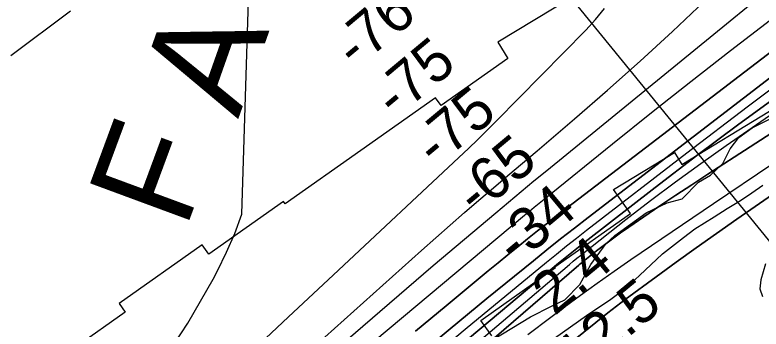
# Model space of a CAD drawing. Extents: x 3598634 to 3636690, y 517270 to 542944.
# Drawn here: x 3609179 to 3610356, y 531057 to 531552 of the extents above; entities that cross this region are included whole.
import ezdxf

# ---------------------------------------------------------------- set-up
doc = ezdxf.new("R2010")
doc.units = 0
for name, color, linetype in [('V-RIVR-EDGE', 7, 'Continuous'), ('V-RIVR-IDEN', 7, 'Continuous'), ('V-RIVR-RANG', 7, 'Continuous'), ('V-RRAP-RVMT', 7, 'Continuous'), ('V-SITE-VEGE', 7, 'Continuous'), ('V-TOPO-DPTH', 7, 'Continuous'), ('V-TOPO-MAJR', 7, 'Continuous'), ('V-TOPO-MINR', 7, 'Continuous'), ('V-TOPO-WATR', 7, 'Continuous')]:
    doc.layers.add(name, color=color, linetype=linetype)

msp = doc.modelspace()

# ---------------------------------------------------------------- linework, layer by layer
at = {"layer": 'V-RIVR-EDGE'}
for points in [[(3610341.8, 531373.9), (3610371.3, 531388.9)], [(3609933.4, 531040), (3609992.3, 531075.8), (3610025.3, 531092.6), (3610046.4, 531102.7), (3610069.9, 531126.7), (3610087.3, 531158.4), (3610111.4, 531191.4), (3610125.3, 531204), (3610174.6, 531239.9), (3610207.6, 531256), (3610231.1, 531261.9), (3610257, 531288.3), (3610276.2, 531299.6), (3610295.4, 531317.6), (3610306.9, 531341), (3610320.8, 531359), (3610341.8, 531373.9)]]:
    msp.add_lwpolyline(points, dxfattribs=at)
at = {"layer": 'V-RIVR-RANG'}
msp.add_line((3610558.8, 530962), (3609927.6, 531737.7), dxfattribs=at)
at = {"layer": 'V-RRAP-RVMT'}
for p, q in [((3610067.4, 531586), (3609940.6, 531509.3)), ((3609940.6, 531509.3), (3609956.1, 531483.5)), ((3609956.1, 531483.5), (3609851, 531409.2)), ((3609842.5, 531421.4), (3609724.7, 531338.3)), ((3609851, 531409.2), (3609842.5, 531421.4)), ((3610230.7, 531316.5), (3610369, 531400.3)), ((3609724.5, 531338.6), (3609605, 531254.4)), ((3609724.7, 531338.3), (3609724.5, 531338.6)), ((3610123.1, 531277), (3610219.5, 531335.3)), ((3610219.5, 531335.3), (3610230.7, 531316.5)), ((3610150, 531238.9), (3610123.1, 531277)), ((3609602.6, 531257.9), (3609484.8, 531174.8)), ((3609605, 531254.4), (3609602.6, 531257.9)), ((3610030.6, 531154.7), (3610150, 531238.9)), ((3609474.4, 531189.4), (3609343.2, 531096.8)), ((3609484.8, 531174.8), (3609474.4, 531189.4)), ((3609913.9, 531070.3), (3610031.5, 531153.5)), ((3610031.5, 531153.5), (3610030.6, 531154.7)), ((3609343.2, 531096.8), (3609352.6, 531083.4)), ((3609352.6, 531083.4), (3609233.9, 530999.7)), ((3609931, 531045.9), (3609913.9, 531070.3))]:
    msp.add_line(p, q, dxfattribs=at)
at = {"layer": 'V-SITE-VEGE'}
for points in [[(3610118.7, 531103.9), (3610143.8, 531121.9), (3610164, 531141.3), (3610200.3, 531175.4), (3610233.2, 531201), (3610251.3, 531214.9), (3610282, 531233.6), (3610302.2, 531246.8), (3610323.2, 531259.3), (3610341.3, 531271.8), (3610358.8, 531283.6)], [(3610362.6, 531159.6), (3610355.5, 531134.5), (3610354.1, 531119.9), (3610358.3, 531108.1)], [(3610017.5, 531033.1), (3610080.3, 531078.2), (3610118.7, 531103.9)]]:
    msp.add_lwpolyline(points, dxfattribs=at)
at = {"layer": 'V-TOPO-DPTH'}
for points in [[(3609810.7, 531053.2), (3609859.2, 531093.4), (3609925.5, 531148.3), (3609940.9, 531161.1), (3609956.4, 531173.8), (3609972, 531186.4), (3609987.5, 531198.9), (3610003.2, 531211.4), (3610018.9, 531223.8), (3610034.7, 531236.1), (3610050.6, 531248.3), (3610768.5, 531798.4)], [(3610768.5, 531798.4), (3610050.6, 531248.3), (3610034.7, 531236.1), (3610018.9, 531223.8), (3610003.2, 531211.4), (3609987.5, 531198.9), (3609972, 531186.4), (3609956.4, 531173.8), (3609940.9, 531161.1), (3609925.5, 531148.3), (3609859.2, 531093.4), (3609810.7, 531053.2)], [(3608738.9, 530088), (3609266.2, 530611.6), (3609277.4, 530622.6), (3609288.7, 530633.5), (3609300.1, 530644.2), (3609311.5, 530654.9), (3609417.8, 530752.6), (3609482.9, 530811.6), (3609548.5, 530870), (3609615, 530927.5), (3609681.9, 530984.4), (3609982.6, 531236.3), (3609990.3, 531242.7), (3609998, 531249), (3610005.7, 531255.4), (3610013.4, 531261.6), (3610121.3, 531348.6), (3610183.1, 531398.2), (3610245.2, 531447.4), (3610307.7, 531496.1), (3610370.5, 531544.5)], [(3608738.9, 530088), (3609266.2, 530611.6), (3609277.4, 530622.6), (3609288.7, 530633.5), (3609300.1, 530644.2), (3609311.5, 530654.9), (3609417.8, 530752.6), (3609482.9, 530811.6), (3609548.5, 530870), (3609615, 530927.5), (3609681.9, 530984.4), (3609982.6, 531236.3), (3609990.3, 531242.7), (3609998, 531249), (3610005.7, 531255.4), (3610013.4, 531261.6), (3610121.3, 531348.6), (3610183.1, 531398.2), (3610245.2, 531447.4), (3610307.7, 531496.1), (3610370.5, 531544.5)], [(3609176.5, 530452.5), (3609213.5, 530489.6), (3609251, 530526.2), (3609269.3, 530543.7), (3609298.2, 530571), (3609327.4, 530597.9), (3609357.1, 530624.3), (3609387.1, 530650.4), (3609693.8, 530912.7), (3609750.8, 530961.1), (3609808, 531009.3), (3609865.6, 531057.1), (3609923.4, 531104.6), (3609996.7, 531164.4), (3610018.1, 531181.7), (3610039.6, 531198.9), (3610061.3, 531215.8), (3610083, 531232.7), (3610371.1, 531454.3)], [(3610371.1, 531454.3), (3610083, 531232.7), (3610061.3, 531215.8), (3610039.6, 531198.9), (3610018.1, 531181.7), (3609996.7, 531164.4), (3609923.4, 531104.6), (3609865.6, 531057.1), (3609808, 531009.3), (3609750.8, 530961.1), (3609693.8, 530912.7), (3609387.1, 530650.4), (3609357.1, 530624.3), (3609327.4, 530597.9), (3609298.2, 530571), (3609269.3, 530543.7), (3609251, 530526.2), (3609213.5, 530489.6), (3609176.5, 530452.5)], [(3610388.2, 531429), (3610321, 531380.1), (3610254.5, 531330.2), (3610188.5, 531279.7), (3610078.6, 531194.2), (3610068, 531185.9), (3610057.4, 531177.4), (3610046.9, 531168.9), (3610036.5, 531160.3), (3609801.3, 530963.2), (3609725.9, 530899.3), (3609651.1, 530834.9), (3609577, 530769.5), (3609503.5, 530703.6), (3609385.4, 530596.5), (3609371.4, 530583.6), (3609357.5, 530570.5), (3609343.8, 530557.1), (3609330.2, 530543.6), (3608792.9, 530000)], [(3608792.9, 530000), (3609330.2, 530543.6), (3609343.8, 530557.1), (3609357.5, 530570.5), (3609371.4, 530583.6), (3609385.4, 530596.5), (3609503.5, 530703.6), (3609577, 530769.5), (3609651.1, 530834.9), (3609725.9, 530899.3), (3609801.3, 530963.2), (3610036.5, 531160.3), (3610046.9, 531168.9), (3610057.4, 531177.4), (3610068, 531185.9), (3610078.6, 531194.2), (3610188.5, 531279.7), (3610254.5, 531330.2), (3610321, 531380.1), (3610388.2, 531429)], [(3610472, 531430.4), (3610271.8, 531300.9), (3610246.5, 531284.3), (3610221.3, 531267.6), (3610196.1, 531250.8), (3610171.1, 531233.8), (3610147.3, 531217.5), (3610134.3, 531208.4), (3610121.5, 531199.1), (3610108.9, 531189.6), (3610096.4, 531179.9), (3610075.2, 531163), (3610073.4, 531161.6), (3610070, 531158.8), (3610068.4, 531157.3), (3609537.6, 530699.6)], [(3609537.6, 530699.6), (3610068.4, 531157.3), (3610070, 531158.8), (3610073.4, 531161.6), (3610075.2, 531163), (3610096.4, 531179.9), (3610108.9, 531189.6), (3610121.5, 531199.1), (3610134.3, 531208.4), (3610147.3, 531217.5), (3610171.1, 531233.8), (3610196.1, 531250.8), (3610221.3, 531267.6), (3610246.5, 531284.3), (3610271.8, 531300.9), (3610472, 531430.4)], [(3610396, 531284.4), (3610317.5, 531229.9), (3610285.5, 531207.5), (3610253.7, 531184.9), (3610222, 531162.1), (3610190.4, 531139.2), (3610141.2, 531103), (3610134.4, 531097.9), (3610127.6, 531092.8), (3610120.9, 531087.6), (3610114.3, 531082.3), (3609870.4, 530886.1), (3609795.1, 530824.6), (3609720.6, 530762.2), (3609647.1, 530698.6), (3609574.3, 530634.3), (3609459.3, 530530.8), (3609444.6, 530517.4), (3609430.2, 530503.8), (3609415.9, 530490), (3609401.9, 530475.9), (3608847.7, 529911.9)]]:
    msp.add_lwpolyline(points, dxfattribs=at)
at = {"layer": 'V-TOPO-MAJR'}
msp.add_lwpolyline([(3609103.3, 530488.6), (3609231.6, 530611.6), (3609251.5, 530630.5), (3609271.4, 530649.3), (3609291.5, 530667.9), (3609311.7, 530686.5), (3609565.5, 530917.2), (3609633, 530977.9), (3609701, 531038.2), (3609769.6, 531097.6), (3609838.6, 531156.7), (3609937.5, 531240.2), (3609957.4, 531257), (3609977.5, 531273.8), (3609997.6, 531290.4), (3610017.7, 531306.9), (3610622.2, 531800.6)], dxfattribs=at)
at = {"layer": 'V-TOPO-MINR'}
for points in [[(3609173.1, 530598.4), (3609198.7, 530622), (3609224.3, 530645.5), (3609250, 530669), (3609275.8, 530692.3), (3609301.6, 530715.6), (3609820.2, 531180.6), (3609842.6, 531200.6), (3609865.2, 531220.5), (3609887.9, 531240.3), (3609910.7, 531259.9), (3609933.6, 531279.5), (3609956.5, 531299), (3609979.4, 531318.5), (3610002.4, 531338), (3610061.6, 531388.3), (3610113.7, 531433.4), (3610165.2, 531479.1), (3610215.9, 531525.9), (3610265.9, 531573.2), (3610744.5, 532034.4)], [(3609810.7, 531053.2), (3609859.2, 531093.4), (3609925.5, 531148.3), (3609940.9, 531161.1), (3609956.4, 531173.8), (3609972, 531186.4), (3609987.5, 531198.9), (3610003.2, 531211.4), (3610018.9, 531223.8), (3610034.7, 531236.1), (3610050.6, 531248.3), (3610768.5, 531798.4)], [(3609174.9, 530737.8), (3609180.2, 530743), (3609185.4, 530748.2), (3609265.2, 530829), (3609299.7, 530865.6), (3609333, 530903.3), (3609364.5, 530942.5), (3609394.8, 530982.6), (3609406.8, 530999.4), (3609429.5, 531032.4), (3609451.3, 531065.9), (3609471.7, 531100.4), (3609491.3, 531135.3), (3609498.3, 531148.5), (3609512.6, 531177.7), (3609525.6, 531207.5), (3609536.5, 531238), (3609548.1, 531609.2)], [(3609163.4, 530658.5), (3609188.2, 530680.7), (3609212.9, 530703), (3609237.4, 530725.6), (3609261.7, 530748.3), (3609371.7, 530851.8), (3609451, 530926.3), (3609530.4, 531000.7), (3609609.8, 531075.1), (3609689.2, 531149.5), (3609879.1, 531327.1), (3609894.2, 531341.4), (3609909.2, 531355.9), (3609924, 531370.5), (3609938.7, 531385.3), (3610079.2, 531528.3), (3610094.5, 531545.1), (3610109, 531562.6)], [(3609266.6, 531558.4), (3609172.6, 531487.6)], [(3608738.9, 530088), (3609266.2, 530611.6), (3609277.4, 530622.6), (3609288.7, 530633.5), (3609300.1, 530644.2), (3609311.5, 530654.9), (3609417.8, 530752.6), (3609482.9, 530811.6), (3609548.5, 530870), (3609615, 530927.5), (3609681.9, 530984.4), (3609982.6, 531236.3), (3609990.3, 531242.7), (3609998, 531249), (3610005.7, 531255.4), (3610013.4, 531261.6), (3610121.3, 531348.6), (3610183.1, 531398.2), (3610245.2, 531447.4), (3610307.7, 531496.1), (3610370.5, 531544.5)], [(3609128.9, 530369.6), (3609304.4, 530543.4), (3609324.4, 530562.9), (3609344.6, 530582.2), (3609365.2, 530601.1), (3609385.9, 530619.8), (3609574.9, 530787.2), (3609652.6, 530855.3), (3609730.9, 530923), (3609809.8, 530989.8), (3609889.2, 531056.2), (3610017.5, 531162.2), (3610033.2, 531175), (3610048.9, 531187.7), (3610064.8, 531200.2), (3610080.7, 531212.7), (3610238.6, 531334.6), (3610333.9, 531407.4), (3610429.9, 531479.3)], [(3608920.8, 530105.8), (3609349.4, 530544), (3609358.2, 530552.9), (3609367.1, 530561.6), (3609376.2, 530570.3), (3609385.3, 530578.8), (3609467.2, 530653.8), (3609517.6, 530699.4), (3609568.3, 530744.7), (3609619.6, 530789.4), (3609671.2, 530833.8), (3610053.5, 531158.6), (3610059.3, 531163.5), (3610065, 531168.2), (3610070.9, 531172.9), (3610076.7, 531177.6), (3610142.5, 531229.3), (3610181.5, 531259.4), (3610220.9, 531289), (3610260.8, 531317.9), (3610301, 531346.3), (3610459.8, 531456.4)], [(3609176.5, 530452.5), (3609213.5, 530489.6), (3609251, 530526.2), (3609269.3, 530543.7), (3609298.2, 530571), (3609327.4, 530597.9), (3609357.1, 530624.3), (3609387.1, 530650.4), (3609693.8, 530912.7), (3609750.8, 530961.1), (3609808, 531009.3), (3609865.6, 531057.1), (3609923.4, 531104.6), (3609996.7, 531164.4), (3610018.1, 531181.7), (3610039.6, 531198.9), (3610061.3, 531215.8), (3610083, 531232.7), (3610371.1, 531454.3)], [(3608792.9, 530000), (3609330.2, 530543.6), (3609343.8, 530557.1), (3609357.5, 530570.5), (3609371.4, 530583.6), (3609385.4, 530596.5), (3609503.5, 530703.6), (3609577, 530769.5), (3609651.1, 530834.9), (3609725.9, 530899.3), (3609801.3, 530963.2), (3610036.5, 531160.3), (3610046.9, 531168.9), (3610057.4, 531177.4), (3610068, 531185.9), (3610078.6, 531194.2), (3610188.5, 531279.7), (3610254.5, 531330.2), (3610321, 531380.1), (3610388.2, 531429)], [(3609988.1, 531047.9), (3610024.2, 531075.4), (3610045.1, 531091), (3610071.2, 531110.2), (3610097.4, 531129.1), (3610123.9, 531147.8), (3610150.6, 531166.1), (3610280.8, 531254.5), (3610372.6, 531317)], [(3608847.7, 529911.9), (3609401.9, 530475.9), (3609415.9, 530490), (3609430.2, 530503.8), (3609444.6, 530517.4), (3609459.3, 530530.8), (3609574.3, 530634.3), (3609647.1, 530698.6), (3609720.6, 530762.2), (3609795.1, 530824.6), (3609870.4, 530886.1), (3610114.3, 531082.3), (3610120.9, 531087.6), (3610127.6, 531092.8), (3610134.4, 531097.9), (3610141.2, 531103), (3610190.4, 531139.2), (3610222, 531162.1), (3610253.7, 531184.9), (3610285.5, 531207.5), (3610317.5, 531229.9), (3610396, 531284.4)]]:
    msp.add_lwpolyline(points, dxfattribs=at)
at = {"layer": 'V-TOPO-WATR'}
msp.add_lwpolyline([(3609537.6, 530699.6), (3610068.4, 531157.3), (3610070, 531158.8), (3610073.4, 531161.6), (3610075.2, 531163), (3610096.4, 531179.9), (3610108.9, 531189.6), (3610121.5, 531199.1), (3610134.3, 531208.4), (3610147.3, 531217.5), (3610171.1, 531233.8), (3610196.1, 531250.8), (3610221.3, 531267.6), (3610246.5, 531284.3), (3610271.8, 531300.9), (3610472, 531430.4)], dxfattribs=at)

# ---------------------------------------------------------------- texts
at = {"layer": 'V-RIVR-IDEN'}
for s, rotation, p in [('A', 70.5803, (3609530.9, 531387.4)), ('F', 69.7182, (3609447.7, 531211.5))]:
    msp.add_text(s, height=167, rotation=rotation, dxfattribs=at).set_placement(p)
at = {"layer": 'V-RIVR-RANG'}
for s, rotation, p in [('-76', 39.8389, (3609716.1, 531465.3)), ('-75', 39.8389, (3609778.7, 531387.3)), ('-75', 39.8389, (3609842.6, 531310.4)), ('-65', 39.8389, (3609906.9, 531233.8)), ('-34', 39.8389, (3609969.3, 531155.7)), ('2.4', 39.5583, (3610030, 531076.6)), ('12.5', 39.5583, (3610068.2, 530978.5))]:
    msp.add_text(s, height=67, rotation=rotation, dxfattribs=at).set_placement(p)

doc.saveas('drawing.dxf')
